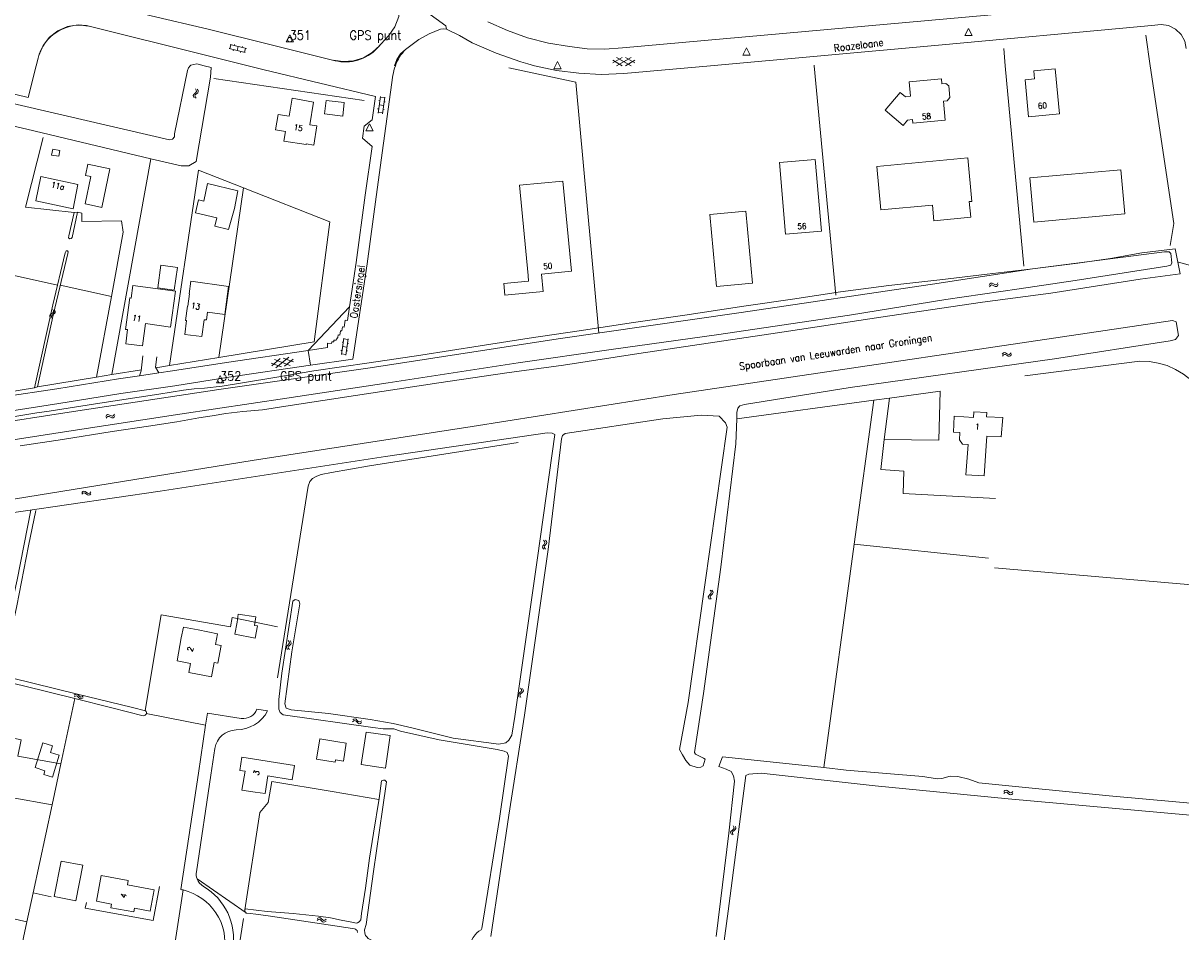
# Model space of a CAD drawing. Header units: metres. Extents: x 189705 to 199106, y 581686 to 588448.
# Tile 466 of 555: x 198593 to 198913, y 584760 to 585012. Entities that reach past the tile are written whole.
import ezdxf

# ---------------------------------------------------------------- set-up
doc = ezdxf.new("R2010")
doc.units = ezdxf.units.M
doc.layers.add('B-WA-OG-GBKN-G', color=7, linetype='Continuous', lineweight=18)
doc.styles.add('Style-STANDARD', font='STANDARD.shx')

msp = doc.modelspace()

# ---------------------------------------------------------------- linework, layer by layer
at = {"layer": 'B-WA-OG-GBKN-G'}
for p, q in [((198649.752, 585004.721), (198654.218, 585003.62)), ((198650.233, 585005.839), (198649.946, 585004.674)), ((198650.039, 585005.887), (198654.505, 585004.785)), ((198650.967, 585004.422), (198650.895, 585004.13)), ((198651.229, 585005.902), (198651.158, 585005.611)), ((198652.272, 585005.336), (198651.985, 585004.171)), ((198653.004, 585003.919), (198652.932, 585003.628)), ((198653.461, 585005.352), (198653.389, 585005.06)), ((198654.311, 585004.833), (198654.024, 585003.668)), ((198755.913, 585000.77), (198758.555, 585002.295)), ((198758.554, 584999.997), (198755.913, 585001.523)), ((198756.998, 584999.997), (198760.98, 585002.295)), ((198760.98, 584999.996), (198757, 585002.295)), ((198762.063, 585000.768), (198759.419, 585002.295)), ((198759.42, 584999.996), (198762.063, 585001.52)), ((198640.424, 584993.569), (198640.642, 584993.224)), ((198640.916, 584993.499), (198641.136, 584993.156)), ((198639.947, 584992.06), (198639.796, 584991.768)), ((198639.796, 584991.768), (198639.862, 584991.437)), ((198639.862, 584991.437), (198640.081, 584991.093)), ((198640.253, 584992.331), (198639.947, 584992.06)), ((198640.559, 584992.611), (198640.253, 584992.331)), ((198640.441, 584991.99), (198640.29, 584991.698)), ((198640.29, 584991.698), (198640.353, 584991.367)), ((198640.353, 584991.367), (198640.573, 584991.023)), ((198640.745, 584992.263), (198640.441, 584991.99)), ((198640.705, 584992.902), (198640.559, 584992.611)), ((198640.642, 584993.224), (198640.705, 584992.902)), ((198641.049, 584992.533), (198640.745, 584992.263)), ((198641.202, 584992.835), (198641.049, 584992.533)), ((198641.136, 584993.156), (198641.202, 584992.835)), ((198690.975, 584986.906), (198691.66, 584991.454)), ((198691.192, 584990.362), (198691.489, 584990.317)), ((198691.631, 584991.257), (198692.817, 584991.078)), ((198692.162, 584986.727), (198692.847, 584991.276)), ((198690.85, 584988.09), (198691.147, 584988.045)), ((198691.005, 584987.104), (198692.191, 584986.925)), ((198691.318, 584989.18), (198692.504, 584989.001)), ((198692.348, 584987.965), (198692.645, 584987.92)), ((198692.661, 584990.04), (198692.957, 584989.995)), ((198860.092, 584939.297), (198860.329, 584939.628)), ((198860.208, 584938.814), (198860.448, 584939.144)), ((198860.329, 584939.628), (198860.603, 584939.807)), ((198860.448, 584939.144), (198860.724, 584939.321)), ((198860.603, 584939.807), (198860.94, 584939.777)), ((198860.724, 584939.321), (198861.049, 584939.292)), ((198860.94, 584939.777), (198861.304, 584939.594)), ((198861.049, 584939.292), (198861.422, 584939.112)), ((198861.304, 584939.594), (198861.669, 584939.412)), ((198861.422, 584939.112), (198861.786, 584938.927)), ((198861.669, 584939.412), (198861.997, 584939.379)), ((198861.997, 584939.379), (198862.281, 584939.56)), ((198862.114, 584938.894), (198862.397, 584939.077)), ((198862.281, 584939.56), (198862.52, 584939.892)), ((198862.397, 584939.077), (198862.636, 584939.409)), ((198861.786, 584938.927), (198862.114, 584938.894)), ((198600.273, 584931.108), (198600.085, 584930.837)), ((198600.085, 584930.837), (198600.108, 584930.501)), ((198600.108, 584930.501), (198600.282, 584930.131)), ((198600.61, 584931.337), (198600.273, 584931.108)), ((198600.753, 584930.975), (198600.566, 584930.704)), ((198600.566, 584930.704), (198600.587, 584930.368)), ((198600.587, 584930.368), (198600.761, 584929.999)), ((198600.949, 584931.576), (198600.61, 584931.337)), ((198601.09, 584931.207), (198600.753, 584930.975)), ((198600.938, 584932.543), (198601.11, 584932.174)), ((198601.132, 584931.846), (198600.949, 584931.576)), ((198601.425, 584931.436), (198601.09, 584931.207)), ((198601.11, 584932.174), (198601.132, 584931.846)), ((198601.417, 584932.411), (198601.592, 584932.043)), ((198601.616, 584931.717), (198601.425, 584931.436)), ((198601.592, 584932.043), (198601.616, 584931.717)), ((198680.825, 584920.026), (198681.481, 584924.579)), ((198681.02, 584923.483), (198681.317, 584923.44)), ((198681.452, 584924.381), (198682.64, 584924.21)), ((198682.013, 584919.855), (198682.669, 584924.408)), ((198682.49, 584923.17), (198682.787, 584923.128)), ((198680.692, 584921.209), (198680.989, 584921.166)), ((198680.854, 584920.224), (198682.042, 584920.053)), ((198681.153, 584922.302), (198682.341, 584922.131)), ((198682.191, 584921.094), (198682.488, 584921.051)), ((198863.717, 584920.131), (198863.979, 584920.443)), ((198863.796, 584919.641), (198864.06, 584919.951)), ((198863.979, 584920.443), (198864.266, 584920.601)), ((198864.06, 584919.951), (198864.349, 584920.107)), ((198864.266, 584920.601), (198864.6, 584920.544)), ((198864.349, 584920.107), (198864.671, 584920.053)), ((198864.6, 584920.544), (198864.948, 584920.334)), ((198864.671, 584920.053), (198865.029, 584919.844)), ((198864.948, 584920.334), (198865.299, 584920.124)), ((198865.029, 584919.844), (198865.378, 584919.632)), ((198865.299, 584920.124), (198865.623, 584920.067)), ((198865.623, 584920.067), (198865.919, 584920.226)), ((198865.919, 584920.226), (198866.184, 584920.538)), ((198865.998, 584919.735), (198866.262, 584920.047)), ((198664.248, 584916.646), (198661.389, 584917.709)), ((198661.515, 584916.967), (198663.865, 584918.912)), ((198666.64, 584917.05), (198662.332, 584918.652)), ((198662.714, 584916.386), (198666.256, 584919.317)), ((198667.579, 584917.992), (198664.717, 584919.056)), ((198665.102, 584916.79), (198667.453, 584918.734)), ((198865.378, 584919.632), (198865.702, 584919.574)), ((198865.702, 584919.574), (198865.998, 584919.735)), ((198615.576, 584902.904), (198615.807, 584903.239)), ((198615.701, 584902.423), (198615.935, 584902.757)), ((198615.807, 584903.239), (198616.078, 584903.423)), ((198615.935, 584902.757), (198616.208, 584902.939)), ((198616.078, 584903.423), (198616.416, 584903.398)), ((198616.208, 584902.939), (198616.533, 584902.916)), ((198616.416, 584903.398), (198616.783, 584903.223)), ((198616.533, 584902.916), (198616.91, 584902.742)), ((198616.783, 584903.223), (198617.151, 584903.047)), ((198616.91, 584902.742), (198617.277, 584902.564)), ((198617.151, 584903.047), (198617.479, 584903.02)), ((198617.277, 584902.564), (198617.605, 584902.538)), ((198617.479, 584903.02), (198617.76, 584903.207)), ((198617.605, 584902.538), (198617.885, 584902.726)), ((198617.76, 584903.207), (198617.993, 584903.542)), ((198617.885, 584902.726), (198618.118, 584903.062)), ((198608.951, 584881.869), (198609.245, 584882.15)), ((198608.976, 584881.373), (198609.272, 584881.652)), ((198609.245, 584882.15), (198609.547, 584882.276)), ((198609.272, 584881.652), (198609.576, 584881.776)), ((198609.547, 584882.276), (198609.873, 584882.183)), ((198609.576, 584881.776), (198609.89, 584881.687)), ((198609.873, 584882.183), (198610.197, 584881.936)), ((198609.89, 584881.687), (198610.224, 584881.44)), ((198610.197, 584881.936), (198610.522, 584881.69)), ((198610.224, 584881.44), (198610.547, 584881.192)), ((198610.522, 584881.69), (198610.838, 584881.597)), ((198610.838, 584881.597), (198611.15, 584881.722)), ((198611.15, 584881.722), (198611.447, 584882.004)), ((198611.175, 584881.226), (198611.472, 584881.508)), ((198610.547, 584881.192), (198610.863, 584881.099)), ((198610.863, 584881.099), (198611.175, 584881.226)), ((198737.05, 584868.331), (198736.775, 584868.634)), ((198737.547, 584868.345), (198737.272, 584868.648)), ((198736.462, 584866.741), (198736.562, 584867.064)), ((198736.581, 584866.436), (198736.462, 584866.741)), ((198736.562, 584867.064), (198736.816, 584867.383)), ((198736.856, 584866.135), (198736.581, 584866.436)), ((198736.816, 584867.383), (198737.069, 584867.703)), ((198736.963, 584866.759), (198737.058, 584867.071)), ((198737.08, 584866.452), (198736.963, 584866.759)), ((198737.169, 584868.016), (198737.05, 584868.331)), ((198737.058, 584867.071), (198737.312, 584867.399)), ((198737.069, 584867.703), (198737.169, 584868.016)), ((198737.353, 584866.149), (198737.08, 584866.452)), ((198737.312, 584867.399), (198737.568, 584867.717)), ((198737.667, 584868.031), (198737.547, 584868.345)), ((198737.568, 584867.717), (198737.667, 584868.031)), ((198782.504, 584853.298), (198782.373, 584852.996)), ((198782.373, 584852.996), (198782.461, 584852.671)), ((198782.461, 584852.671), (198782.704, 584852.342)), ((198782.79, 584853.589), (198782.504, 584853.298)), ((198783.076, 584853.889), (198782.79, 584853.589)), ((198783.001, 584853.262), (198782.87, 584852.96)), ((198782.87, 584852.96), (198782.956, 584852.635)), ((198782.877, 584854.836), (198783.118, 584854.507)), ((198782.956, 584852.635), (198783.199, 584852.306)), ((198783.286, 584853.555), (198783.001, 584853.262)), ((198783.203, 584854.19), (198783.076, 584853.889)), ((198783.118, 584854.507), (198783.203, 584854.19)), ((198783.57, 584853.845), (198783.286, 584853.555)), ((198783.372, 584854.8), (198783.615, 584854.473)), ((198783.702, 584854.157), (198783.57, 584853.845)), ((198783.615, 584854.473), (198783.702, 584854.157)), ((198666.015, 584839.638), (198666.298, 584839.933)), ((198666.339, 584840.56), (198666.095, 584840.888)), ((198666.298, 584839.933), (198666.427, 584840.235)), ((198666.427, 584840.235), (198666.339, 584840.56)), ((198666.511, 584839.607), (198666.796, 584839.899)), ((198666.835, 584840.527), (198666.59, 584840.854)), ((198666.796, 584839.899), (198666.925, 584840.202)), ((198666.925, 584840.202), (198666.835, 584840.527)), ((198665.602, 584839.033), (198665.732, 584839.346)), ((198665.691, 584838.718), (198665.602, 584839.033)), ((198665.936, 584838.393), (198665.691, 584838.718)), ((198665.732, 584839.346), (198666.015, 584839.638)), ((198666.102, 584839.003), (198666.227, 584839.305)), ((198666.189, 584838.687), (198666.102, 584839.003)), ((198666.432, 584838.359), (198666.189, 584838.687)), ((198666.227, 584839.305), (198666.511, 584839.607)), ((198730.414, 584827.707), (198730.627, 584827.359)), ((198730.685, 584827.036), (198730.533, 584826.747)), ((198730.627, 584827.359), (198730.685, 584827.036)), ((198730.905, 584827.629), (198731.12, 584827.283)), ((198731.18, 584826.962), (198731.022, 584826.662)), ((198731.12, 584827.283), (198731.18, 584826.962)), ((198606.846, 584825.259), (198607.176, 584825.497)), ((198606.886, 584825.754), (198607.215, 584825.995)), ((198607.176, 584825.497), (198607.494, 584825.58)), ((198607.215, 584825.995), (198607.531, 584826.079)), ((198607.494, 584825.58), (198607.794, 584825.451)), ((198607.531, 584826.079), (198607.842, 584825.945)), ((198607.794, 584825.451), (198608.092, 584825.162)), ((198607.842, 584825.945), (198608.13, 584825.658)), ((198608.092, 584825.162), (198608.38, 584824.874)), ((198608.13, 584825.658), (198608.42, 584825.371)), ((198608.38, 584824.874), (198608.681, 584824.74)), ((198608.42, 584825.371), (198608.721, 584825.237)), ((198608.681, 584824.74), (198609.007, 584824.826)), ((198608.721, 584825.237), (198609.047, 584825.321)), ((198609.007, 584824.826), (198609.338, 584825.066)), ((198609.047, 584825.321), (198609.378, 584825.561)), ((198729.913, 584826.207), (198729.757, 584825.917)), ((198729.757, 584825.917), (198729.818, 584825.585)), ((198729.818, 584825.585), (198730.032, 584825.237)), ((198730.223, 584826.472), (198729.913, 584826.207)), ((198730.533, 584826.747), (198730.223, 584826.472)), ((198730.406, 584826.128), (198730.25, 584825.838)), ((198730.25, 584825.838), (198730.308, 584825.507)), ((198730.308, 584825.507), (198730.523, 584825.159)), ((198730.714, 584826.396), (198730.406, 584826.128)), ((198731.022, 584826.662), (198730.714, 584826.396)), ((198683.922, 584818.403), (198684.256, 584818.637)), ((198683.968, 584818.898), (198684.3, 584819.134)), ((198684.256, 584818.637), (198684.574, 584818.716)), ((198684.3, 584819.134), (198684.617, 584819.215)), ((198684.574, 584818.716), (198684.872, 584818.583)), ((198684.617, 584819.215), (198684.926, 584819.077)), ((198684.872, 584818.583), (198685.167, 584818.291)), ((198684.926, 584819.077), (198685.211, 584818.786)), ((198685.167, 584818.291), (198685.452, 584817.999)), ((198685.211, 584818.786), (198685.498, 584818.496)), ((198685.452, 584817.999), (198685.751, 584817.862)), ((198685.498, 584818.496), (198685.798, 584818.359)), ((198685.751, 584817.862), (198686.078, 584817.944)), ((198685.798, 584818.359), (198686.125, 584818.438)), ((198686.078, 584817.944), (198686.412, 584818.18)), ((198686.125, 584818.438), (198686.458, 584818.674)), ((198864.165, 584798.573), (198864.478, 584798.834)), ((198864.169, 584799.069), (198864.48, 584799.333)), ((198864.478, 584798.834), (198864.789, 584798.94)), ((198864.48, 584799.333), (198864.789, 584799.441)), ((198864.789, 584799.441), (198865.108, 584799.33)), ((198864.789, 584798.94), (198865.097, 584798.833)), ((198865.097, 584798.833), (198865.415, 584798.568)), ((198865.108, 584799.33), (198865.417, 584799.065)), ((198865.415, 584798.568), (198865.724, 584798.301)), ((198865.417, 584799.065), (198865.728, 584798.799)), ((198865.724, 584798.301), (198866.034, 584798.19)), ((198865.728, 584798.799), (198866.038, 584798.689)), ((198866.034, 584798.19), (198866.353, 584798.299)), ((198866.038, 584798.689), (198866.357, 584798.796)), ((198866.353, 584798.299), (198866.665, 584798.563)), ((198866.357, 584798.796), (198866.669, 584799.059)), ((198788.718, 584788.137), (198789.037, 584788.39)), ((198789.037, 584788.39), (198789.356, 584788.645)), ((198789.479, 584789.262), (198789.279, 584789.619)), ((198789.356, 584788.645), (198789.523, 584788.929)), ((198789.523, 584788.929), (198789.479, 584789.262)), ((198789.524, 584788.295), (198789.845, 584788.547)), ((198789.966, 584789.165), (198789.766, 584789.521)), ((198789.845, 584788.547), (198790.012, 584788.831)), ((198790.012, 584788.831), (198789.966, 584789.165)), ((198788.549, 584787.844), (198788.718, 584788.137)), ((198788.596, 584787.521), (198788.549, 584787.844)), ((198788.796, 584787.166), (198788.596, 584787.521)), ((198789.04, 584787.75), (198789.203, 584788.032)), ((198789.085, 584787.424), (198789.04, 584787.75)), ((198789.283, 584787.068), (198789.085, 584787.424)), ((198789.203, 584788.032), (198789.524, 584788.295)), ((198674.067, 584763.423), (198674.397, 584763.661)), ((198674.107, 584763.918), (198674.436, 584764.159)), ((198674.397, 584763.661), (198674.715, 584763.744)), ((198674.436, 584764.159), (198674.752, 584764.243)), ((198674.715, 584763.744), (198675.015, 584763.615)), ((198674.752, 584764.243), (198675.063, 584764.109)), ((198675.015, 584763.615), (198675.313, 584763.326)), ((198675.063, 584764.109), (198675.351, 584763.822)), ((198675.313, 584763.326), (198675.601, 584763.038)), ((198675.351, 584763.822), (198675.641, 584763.535)), ((198675.601, 584763.038), (198675.902, 584762.904)), ((198675.641, 584763.535), (198675.942, 584763.401)), ((198675.902, 584762.904), (198676.228, 584762.99)), ((198675.942, 584763.401), (198676.268, 584763.485)), ((198676.228, 584762.99), (198676.559, 584763.23)), ((198676.268, 584763.485), (198676.599, 584763.725))]:
    msp.add_line(p, q, dxfattribs=at)
at = {"layer": 'B-WA-OG-GBKN-G', "flags": 128}
for points in [[(198439.822, 585000), (198440.868, 585004.167), (198445.219, 585021.64), (198449.397, 585038.997), (198453.953, 585057.002), (198491.711, 585047.788), (198509.924, 585043.191), (198528.88, 585038.488), (198547.252, 585033.756), (198565.946, 585029.51), (198583.109, 585025.117), (198598.151, 585021.452), (198613.24, 585017.717), (198628.199, 585013.79), (198643.927, 585010.137), (198661.372, 585005.748), (198679.066, 585001.394)], [(198694.479, 585023.653), (198699.242, 585019.074), (198704.341, 585014.871), (198709.744, 585011.068)], [(198693.918, 585008.335), (198695.635, 585010.79), (198696.679, 585013.597), (198696.984, 585016.577), (198696.529, 585019.538), (198695.345, 585022.289)], [(198758.657, 585004.907), (198859.769, 585014.029), (198903.091, 585018.556)], [(198610.855, 585010.974), (198607.937, 585011.278), (198605.036, 585010.836), (198602.34, 585009.678), (198600.023, 585007.878), (198598.235, 585005.552), (198597.09, 585002.85)], [(198654.999, 585000), (198642.136, 585003.223), (198611.402, 585010.871)], [(198708.202, 585010.105), (198705.137, 585008.827), (198702.217, 585007.247)], [(198709.931, 585010.087), (198709.068, 585010.235), (198708.202, 585010.105)], [(198709.744, 585011.068), (198709.931, 585010.087)], [(198709.931, 585010.087), (198713.551, 585008.335)], [(198721.346, 585012.13), (198726.759, 585009.707), (198732.359, 585007.754), (198738.105, 585006.287), (198743.955, 585005.314)], [(198782.998, 585000), (198846.05, 585005.734), (198902.132, 585010.858)], [(198905.087, 585011.172), (198902.132, 585010.858)], [(198905.087, 585011.172), (198907.688, 585011.437)], [(198907.688, 585011.437), (198909.784, 585011.097), (198911.683, 585010.146), (198913.21, 585008.671), (198914.227, 585006.807), (198914.64, 585004.724)], [(198690.747, 585004.903), (198693.918, 585008.335)], [(198698.564, 585004.536), (198702.217, 585007.247)], [(198713.551, 585008.335), (198717.038, 585006.369)], [(198730.527, 585001.045), (198723.678, 585003.442), (198717.038, 585006.369)], [(198904.695, 585000), (198903.432, 585008.474)], [(198678.529, 585001.565), (198681.345, 585001.127), (198684.186, 585001.341), (198686.904, 585002.197), (198689.356, 585003.65), (198691.412, 585005.623)], [(198698.564, 585004.536), (198697.205, 585003.273), (198696.168, 585001.734), (198695.508, 585000)], [(198743.955, 585005.314), (198748.834, 585004.691), (198753.751, 585004.555), (198758.657, 585004.907)], [(198864.134, 585004.771), (198864.576, 585000)], [(198519.688, 585000), (198537.812, 584995.557), (198593.785, 584982.468), (198628.068, 584974.262), (198636.457, 584972.254), (198638.598, 584972.243), (198640.637, 584973.448), (198644.624, 584996.786), (198644.807, 584999.523), (198642.847, 585000)], [(198633.277, 584979.453), (198587.13, 584990.158), (198545.832, 585000)], [(198596.337, 585000), (198594.163, 584991.173), (198587.268, 584992.83), (198589.051, 585000)], [(198596.853, 585002.096), (198596.337, 585000)], [(198638.996, 585000), (198638.493, 584999.41), (198638.219, 584998.685)], [(198640.822, 585000.493), (198639.152, 585000.119), (198638.996, 585000)], [(198642.847, 585000), (198640.822, 585000.493)], [(198683.097, 584933.295), (198684.919, 584945.57), (198687.425, 584964.131), (198689.287, 584977.604), (198686.647, 584979.975), (198687.107, 584983.269), (198689.291, 584984.993), (198690.212, 584991.439), (198659.481, 584998.877), (198654.999, 585000)], [(198734.235, 585000), (198732.374, 585000.499), (198730.527, 585001.045)], [(198758.982, 584997.816), (198752.749, 584997.609), (198746.52, 584997.905), (198740.335, 584998.704), (198734.235, 585000)], [(198758.982, 584997.816), (198782.998, 585000)], [(198811.685, 585000), (198811.673, 585000.124)], [(198817.631, 584936.495), (198811.685, 585000)], [(198864.576, 585000), (198869.719, 584944.496)], [(198910.166, 584950.25), (198911.205, 584956.336), (198904.695, 585000)], [(198638.219, 584998.685), (198634.634, 584981.155)], [(198695.072, 584997.393), (198692.485, 584978.524), (198690.439, 584963.719), (198687.931, 584945.143), (198684.021, 584918.796), (198672.242, 584917.074)], [(198745.703, 584995.461), (198727.123, 584999.457)], [(198872.472, 584998.573), (198872.683, 584996.387), (198870.03, 584996.131), (198871.021, 584985.855), (198879.567, 584986.679), (198878.364, 584999.142), (198872.472, 584998.573)], [(198687.083, 584990.331), (198645.491, 584996.479)], [(198752.085, 584925.933), (198745.703, 584995.461)], [(198831.328, 584987.652), (198835.488, 584992.629), (198836.948, 584991.407), (198838.315, 584991.53), (198837.956, 584995.559), (198846.92, 584996.353), (198847.032, 584995.028), (198848.098, 584995.118), (198848.967, 584994.403), (198849.254, 584991.186), (198848.53, 584990.323), (198847.464, 584990.228), (198847.94, 584984.896), (198838.987, 584984.097), (198838.898, 584985.092), (198837.545, 584984.971), (198836.308, 584983.49), (198831.328, 584987.652)], [(198662.62, 584982.27), (198665.346, 584981.833), (198664.914, 584979.136), (198671.076, 584978.148), (198671.108, 584978.343), (198673.201, 584978.008), (198674.054, 584983.333), (198672.078, 584983.65), (198673.08, 584989.9), (198667.2, 584990.98), (198666.4, 584986), (198663.3, 584986.52), (198662.62, 584982.27)], [(198681.174, 584986.075), (198676.135, 584986.677), (198676.578, 584990.389), (198681.618, 584989.787), (198681.174, 584986.075)], [(198633.277, 584979.453), (198634.082, 584979.67), (198634.602, 584980.322), (198634.634, 584981.155)], [(198598.249, 584980.121), (198593.364, 584960.852), (198606.805, 584959.376)], [(198602.928, 584976.549), (198602.638, 584974.92), (198600.611, 584975.281), (198600.902, 584976.91), (198602.928, 584976.549)], [(198628.068, 584974.262), (198617.31, 584914.491)], [(198854.579, 584962.371), (198855.35, 584962.444), (198854.215, 584974.5), (198829.011, 584972.128), (198830.145, 584960.072), (198844.398, 584961.413)], [(198611.43, 584969.31), (198609.988, 584969.608), (198610.629, 584972.71), (198616.729, 584971.449), (198614.521, 584960.764), (198612.491, 584961.199)], [(198641.227, 584971.109), (198633.204, 584917.029)], [(198653.691, 584966.223), (198641.279, 584971.093), (198641.227, 584971.109)], [(198802.051, 584973.212), (198811.984, 584974.087), (198813.696, 584954.184), (198803.764, 584953.328), (198802.051, 584973.212)], [(198897.688, 584958.979), (198896.582, 584971.219), (198871.394, 584968.943), (198872.501, 584956.703), (198897.688, 584958.979)], [(198607.91, 584967.09), (198606.53, 584960.37), (198596.24, 584962.59), (198597.62, 584969.3), (198607.91, 584967.09)], [(198612.491, 584961.199), (198609.87, 584961.76), (198611.43, 584969.31)], [(198730.083, 584966.922), (198742.102, 584968.06), (198744.501, 584943.087)], [(198642.72, 584962.55), (198643.71, 584967.36), (198652.16, 584965.33), (198651.2, 584960.52)], [(198653.691, 584966.223), (198646.924, 584919.274)], [(198673.281, 584923.588), (198677.628, 584956.832), (198653.691, 584966.223)], [(198732.468, 584941.939), (198730.083, 584966.922)], [(198651.2, 584960.52), (198649.601, 584954.658), (198645.753, 584955.552), (198646.299, 584957.901), (198640.393, 584959.274), (198641.237, 584962.905), (198642.72, 584962.55)], [(198844.398, 584961.413), (198844.789, 584957.049), (198855.022, 584958.042), (198854.579, 584962.371)], [(198607.768, 584959.481), (198606.301, 584952.471), (198605.979, 584952.181), (198605.651, 584952.095), (198605.289, 584952.313), (198605.347, 584952.925), (198606.805, 584959.376), (198607.768, 584959.481)], [(198607.768, 584959.481), (198608.998, 584959.162), (198609.015, 584956.9), (198619.991, 584957.104), (198620.418, 584953.888), (198617.142, 584936.09)], [(198782.776, 584958.847), (198792.79, 584959.747), (198794.64, 584939.819), (198784.627, 584938.919), (198782.776, 584958.847)], [(198596.692, 584911.068), (198601.076, 584930.932), (198605.086, 584948.061), (198605.174, 584948.521), (198604.988, 584948.796), (198604.659, 584948.735), (198604.346, 584948.166), (198600.988, 584933.853), (198595.874, 584910.877), (198596.692, 584911.068)], [(198911.586, 584949.309), (198902.358, 584948.171), (198893.709, 584946.664), (198884.674, 584945.324), (198872.137, 584943.777), (198859.521, 584942.304), (198846.452, 584940.715), (198832.364, 584939.172), (198818.918, 584937.419), (198805.659, 584935.393), (198792.219, 584933.437), (198775.87, 584930.986), (198761.696, 584928.932), (198746.615, 584926.622)], [(198911.586, 584949.309), (198912.955, 584942.422)], [(198602.261, 584939.278), (198564.4, 584947.623), (198564.077, 584946.52)], [(198908.674, 584948.461), (198909.959, 584948.474), (198910.42, 584948.01), (198910.635, 584945.457), (198910.375, 584944.789), (198909.261, 584944.502), (198883.908, 584940.523), (198868.394, 584938.226), (198848.099, 584935.277), (198821.459, 584930.977), (198784.638, 584925.511), (198755.464, 584921.425), (198729.752, 584917.739), (198693.719, 584912.236), (198665.709, 584908.009), (198636.122, 584903.513), (198605.369, 584898.816), (198577.462, 584894.486)], [(198740.823, 584924.441), (198790.786, 584931.591), (198844.407, 584939.57), (198872.137, 584943.777), (198908.674, 584948.461)], [(198912.476, 584945.593), (198917.474, 584944.252)], [(198634.563, 584937.854), (198629.987, 584938.485), (198630.86, 584944.813), (198635.436, 584944.182), (198634.563, 584937.854)], [(198736.193, 584942.294), (198736.65, 584937.538), (198726.098, 584936.524), (198725.791, 584939.72), (198732.617, 584940.375), (198732.468, 584941.939)], [(198744.501, 584943.087), (198736.193, 584942.294)], [(198858.255, 584934.537), (198877.17, 584937.013), (198901.89, 584940.911), (198912.955, 584942.422)], [(198617.142, 584936.09), (198603.018, 584939.228)], [(198625.725, 584922.442), (198626.564, 584928.612), (198633.526, 584927.665), (198634.858, 584937.57), (198623.077, 584939.154), (198622.613, 584935.7), (198622.216, 584935.754), (198621.04, 584927.01), (198621.636, 584926.939), (198621.172, 584923.053), (198625.725, 584922.442)], [(198638.786, 584936.89), (198638.675, 584936.881), (198639.142, 584940.341), (198649.607, 584938.931), (198648.563, 584931.176), (198643.757, 584931.823)], [(198596.692, 584911.068), (198613.037, 584913.782), (198617.142, 584936.09)], [(198638.786, 584936.89), (198638.315, 584933.405), (198638.207, 584933.42), (198637.676, 584929.49), (198637.973, 584929.45), (198637.458, 584925.638), (198642.217, 584925.002), (198642.862, 584929.705), (198643.456, 584929.623), (198643.757, 584931.823)], [(198858.255, 584934.537), (198830.086, 584930.383), (198801.567, 584926.066), (198763.099, 584920.33), (198742.248, 584917.134), (198726.577, 584914.984), (198707.822, 584912.258), (198684.744, 584908.741), (198666.651, 584905.984), (198658.959, 584904.786), (198653.559, 584904.267), (198648.846, 584903.769), (198645.053, 584903.095), (198641.383, 584902.578), (198635.266, 584901.402), (198627.446, 584900.226), (198617.348, 584898.727), (198603.662, 584896.535), (198591.92, 584894.757)], [(198683.097, 584933.295), (198671.609, 584921.139)], [(198671.647, 584921.144), (198676.94, 584922.029), (198676.981, 584923.165), (198678.116, 584923.124), (198678.133, 584923.594), (198678.737, 584923.572), (198678.754, 584924.03), (198679.404, 584924.007), (198679.416, 584924.341), (198679.83, 584924.747), (198679.93, 584925.497), (198680.371, 584925.438), (198680.533, 584926.653), (198680.959, 584926.596), (198681.112, 584927.741), (198681.608, 584927.675), (198681.856, 584929.53), (198682.531, 584929.48), (198683.097, 584933.295)], [(198587.163, 584879.519), (198656.109, 584890.692), (198717.01, 584900.148), (198772.957, 584908.982), (198910.883, 584929.491), (198911.907, 584929.118), (198912.51, 584925.3), (198911.727, 584924.194), (198910.208, 584923.83), (198878.226, 584918.886), (198821.618, 584910.972), (198792.424, 584906.234), (198791.12, 584905.808), (198790.573, 584905.195), (198790.306, 584903.985), (198790.243, 584902.28)], [(198746.615, 584926.622), (198732.746, 584924.551), (198719.183, 584922.465), (198702.763, 584919.86), (198688.465, 584917.726), (198673.202, 584915.512), (198662.429, 584913.661), (198653.953, 584912.313), (198647.78, 584911.313), (198642.89, 584910.785), (198640.101, 584910.523), (198637.086, 584910.203), (198630.308, 584909.058), (198613.91, 584906.555), (198599.893, 584904.353), (198596.473, 584903.945), (198586.533, 584902.273)], [(198556.552, 584896.545), (198606.677, 584904.259), (198646.926, 584910.331), (198688.802, 584916.4), (198740.823, 584924.441)], [(198646.924, 584919.274), (198673.281, 584923.588)], [(198671.609, 584921.139), (198649.044, 584917.84), (198634.071, 584915.504), (198630.326, 584914.956)], [(198671.647, 584921.144), (198671.609, 584921.139)], [(198671.647, 584921.144), (198672.242, 584917.074)], [(198672.242, 584917.074), (198649.648, 584913.771), (198634.675, 584911.435), (198619.765, 584909.253), (198602.62, 584906.48), (198587.809, 584904.235), (198572.834, 584901.789), (198557.405, 584899.214), (198542.922, 584896.883), (198528.018, 584894.411), (198513.265, 584892.15), (198486.271, 584888.153)], [(198625.871, 584919.653), (198625.41, 584915.521), (198624.923, 584914.165)], [(198630.326, 584914.956), (198629.346, 584916.529), (198629.767, 584919.415)], [(198629.42, 584916.41), (198633.204, 584917.029)], [(198633.204, 584917.029), (198646.924, 584919.274)], [(198869.948, 584914.116), (198901.854, 584918.263), (198904.478, 584918.132), (198906.931, 584917.684), (198909.359, 584917.044), (198911.718, 584915.932), (198913.87, 584914.659), (198915.903, 584913.078), (198917.599, 584911.408), (198918.667, 584908.805), (198919.198, 584906.435), (198926.564, 584869.733), (198928.657, 584869.727), (198932.72, 584843.415), (198937.001, 584815.979), (198937.22, 584801.266)], [(198624.923, 584914.165), (198619.161, 584913.322), (198602.015, 584910.549), (198587.204, 584908.304), (198572.229, 584905.858), (198556.801, 584903.283), (198542.318, 584900.952), (198527.414, 584898.48), (198512.661, 584896.219), (198485.669, 584892.222)], [(198613.037, 584913.782), (198617.31, 584914.491)], [(198617.31, 584914.491), (198625.446, 584915.842)], [(198630.326, 584914.956), (198624.923, 584914.165)], [(198559.396, 584909.853), (198559.974, 584905.439), (198579.314, 584908.183), (198595.874, 584910.877)], [(198790.243, 584902.28), (198828.204, 584907.408)], [(198828.204, 584907.408), (198822.763, 584867.591), (198859.908, 584863.645)], [(198828.204, 584907.408), (198832.489, 584907.986)], [(198832.489, 584907.986), (198831.087, 584896.489), (198846.185, 584896.342), (198846.53, 584909.883)], [(198832.489, 584907.986), (198846.53, 584909.883)], [(198852.006, 584898.469), (198850.21, 584898.58), (198850.46, 584902.97), (198855.78, 584902.66), (198855.87, 584904.23), (198859.45, 584904.02), (198859.38, 584902.84), (198863.87, 584902.58), (198863.47, 584897.25), (198859.484, 584897.5)], [(198790.243, 584902.28), (198789.984, 584895.32), (198785.863, 584861.176), (198781.06, 584826.269), (198778.546, 584809.855), (198778.817, 584809.399), (198781.018, 584808.281), (198781.546, 584808.006), (198780.975, 584806.24), (198780.3, 584805.86), (198779.297, 584805.736), (198777.241, 584806.416), (198776.134, 584807.713), (198775.21, 584809.265), (198774.395, 584810.743), (198776.776, 584823.688), (198781.343, 584855.632), (198787.575, 584899.905), (198787.152, 584901.187), (198785.35, 584903), (198780.354, 584903.293), (198769.794, 584902.278), (198742.73, 584898.223), (198741.992, 584897.665), (198741.782, 584896.693), (198738.027, 584866.044), (198731.451, 584820.252), (198727.175, 584792.553), (198722.209, 584758.94)], [(198719.729, 584761.147), (198724.6, 584791.614), (198727.109, 584808.903), (198726.712, 584809.853), (198725.849, 584810.256), (198723.892, 584810.704), (198707.892, 584813.41), (198697.22, 584815.783), (198695.305, 584816.442), (198692.335, 584816.473), (198689.535, 584816.84), (198664.72, 584820.314), (198663.828, 584820.965), (198663.491, 584821.922), (198663.531, 584824.543), (198664.326, 584831.85), (198667.412, 584851.762), (198668.062, 584852.223), (198669.078, 584851.942), (198669.353, 584851.047), (198667.12, 584837.762), (198665.161, 584823.335), (198665.559, 584822.131), (198666.883, 584821.726), (198677.211, 584820.675), (198688.802, 584819.033), (198695.182, 584817.933), (198700.329, 584816.714), (198711.761, 584813.87), (198724.379, 584812.232), (198726.304, 584812.6), (198727.13, 584813.272), (198728.009, 584814.693), (198728.85, 584819.861), (198735.085, 584863.789), (198739.92, 584897.932), (198739.165, 584898.327), (198737.745, 584898.422), (198693.054, 584891.854), (198630.611, 584882.276), (198580.004, 584874.843)], [(198854.3, 584895.13), (198852.712, 584895.217), (198851.859, 584896.402), (198852.006, 584898.469)], [(198859.484, 584897.5), (198859.29, 584894.78)], [(198729.768, 584895.687), (198688.585, 584889.204), (198678.116, 584887.363), (198675.208, 584886.868), (198674.002, 584886.4), (198672.851, 584885.78), (198672.039, 584884.891), (198671.644, 584883.659), (198663.148, 584830.572)], [(198831.087, 584896.489), (198830.082, 584888.255), (198836.504, 584887.737), (198836.333, 584881.604), (198861.87, 584880.184)], [(198859.29, 584894.78), (198858.7, 584886.5), (198853.63, 584886.75), (198854.3, 584895.13)], [(198594.816, 584876.994), (198591.076, 584857.714), (198589.576, 584850.957), (198586.343, 584835.046), (198585.426, 584830.035), (198585.441, 584829.553), (198585.706, 584829.179), (198586.165, 584829.142), (198586.413, 584829.353), (198586.729, 584829.82), (198587.14, 584832.223), (198591.013, 584850.517), (198594.251, 584867.115), (198596.219, 584876.912)], [(198822.763, 584867.591), (198814.307, 584805.707)], [(198861.55, 584861.045), (198930.166, 584855.061)], [(198626.52, 584821.478), (198630.9, 584847.957), (198650.089, 584844.696), (198650.597, 584847.253), (198663.105, 584844.681)], [(198651.94, 584845.98), (198652.287, 584848.169), (198657.117, 584847.403), (198656.747, 584845.071)], [(198641.18, 584843.81), (198646.51, 584842.77), (198645.93, 584839.81), (198647.53, 584839.5), (198646.62, 584834.66), (198645.63, 584834.85), (198644.87, 584830.84), (198638.57, 584832.04), (198639.04, 584834.55), (198635.34, 584835.25), (198636.5, 584841.67)], [(198636.5, 584841.67), (198637.072, 584844.61), (198641.18, 584843.81)], [(198656.747, 584845.071), (198657.6, 584844.91), (198656.95, 584841.53), (198651.35, 584842.61), (198651.94, 584845.98)], [(198607.013, 584824.838), (198617.258, 584822.274), (198625.917, 584820.069), (198626.522, 584820.24), (198626.768, 584820.501), (198626.86, 584820.835), (198626.853, 584821.063), (198626.772, 584821.213), (198626.587, 584821.462), (198622.977, 584822.319), (198607.405, 584826.172), (198589.76, 584830.496), (198589.378, 584830.51), (198589.053, 584830.323), (198588.988, 584829.965), (198589.075, 584829.586), (198589.291, 584829.186), (198592.85, 584828.327), (198607.013, 584824.838)], [(198603.185, 584806.723), (198607.005, 584824.84)], [(198626.812, 584820.66), (198643.225, 584817.438)], [(198643.225, 584817.438), (198643.72, 584820.737), (198653.101, 584819.327)], [(198657.439, 584821.875), (198660.4, 584821.387)], [(198636.401, 584771.958), (198641.226, 584804.132), (198643.225, 584817.438)], [(198579.799, 584811.768), (198580.565, 584815.855), (198592.154, 584813.433), (198591.274, 584808.881), (198603.185, 584806.723)], [(198692.993, 584805.577), (198686.318, 584806.549), (198687.628, 584815.537), (198694.303, 584814.564), (198692.993, 584805.577)], [(198598.189, 584812.583), (198600.829, 584811.78), (198600.281, 584809.902), (198602.706, 584809.178), (198600.868, 584803.093), (198598.423, 584803.836), (198598.697, 584804.795), (198596.077, 584805.695), (198598.189, 584812.583)], [(198645.8, 584811.019), (198644.687, 584803.613), (198640.678, 584776.88)], [(198679.165, 584807.844), (198679.06, 584807.22), (198673.9, 584808.05), (198674.88, 584813.64), (198679.86, 584812.83)], [(198679.86, 584812.83), (198682.107, 584812.443), (198681.403, 584807.493), (198679.165, 584807.844)], [(198667.156, 584802.336), (198660.44, 584803.41), (198659.67, 584798.57), (198656.92, 584798.9), (198653.29, 584799.46), (198654.15, 584804.7), (198652.66, 584804.94), (198653.26, 584808.59), (198667.81, 584806.318)], [(198921.019, 584795.371), (198893.305, 584797.927), (198857.275, 584801.512), (198854.487, 584802.524), (198851.427, 584803.266), (198849.286, 584803.3), (198847.035, 584802.738), (198845.707, 584802.607), (198841.78, 584803.243), (198820.486, 584805.046), (198814.307, 584805.707), (198790.687, 584808.232), (198786.307, 584808.721), (198785.276, 584806.016)], [(198603.185, 584806.723), (198602.055, 584801.469)], [(198667.81, 584806.318), (198667.156, 584802.336)], [(198785.276, 584806.016), (198787.339, 584805.308), (198788.721, 584804.641), (198789.379, 584803.415), (198789.635, 584801.95), (198788.024, 584787.553), (198784.547, 584759.003)], [(198602.055, 584801.469), (198600.76, 584795.442)], [(198654.109, 584766.381), (198658.194, 584793.278), (198660.501, 584796.017), (198661.596, 584801.872), (198678.303, 584799.08)], [(198680.723, 584763.499), (198683.69, 584762.902), (198684.891, 584762.684), (198685.27, 584762.772), (198685.746, 584763.015), (198686.161, 584763.561), (198686.387, 584765.373), (198687.447, 584772.371), (198688.597, 584780.643), (198689.736, 584787.542), (198691.252, 584797.173), (198691.894, 584802.023)], [(198693.278, 584801.809), (198692.207, 584794.151), (198689.698, 584776.99), (198687.7, 584762.26), (198687.236, 584760.797), (198687.263, 584759.908)], [(198691.894, 584802.023), (198692.466, 584802.209), (198692.824, 584802.209), (198693.278, 584801.809)], [(198784.393, 584740.011), (198787.852, 584765.959), (198792.803, 584803.537), (198793.617, 584803.904), (198797.042, 584804.213), (198828.515, 584800.711), (198865.407, 584797.093), (198922.932, 584791.923)], [(198678.303, 584799.08), (198691.212, 584796.923)], [(198589.384, 584797.431), (198600.76, 584795.442)], [(198600.76, 584795.442), (198595.519, 584771.068)], [(198609.21, 584778.68), (198607.3, 584768.84), (198601.34, 584769.99), (198603.24, 584779.83), (198609.21, 584778.68)], [(198623.39, 584765.75), (198623.579, 584766.774), (198627.931, 584765.972), (198629.015, 584771.855), (198621.572, 584773.226), (198621.799, 584774.458), (198614.346, 584775.831), (198613.031, 584768.696), (198617.225, 584767.924), (198617.04, 584766.92)], [(198550.548, 584773.22), (198573.013, 584767.754), (198593.783, 584762.994)], [(198609.911, 584766.832), (198628.741, 584763.357), (198630.505, 584772.776)], [(198640.884, 584774.895), (198654.428, 584765.504)], [(198595.519, 584771.068), (198593.783, 584762.994)], [(198595.519, 584771.068), (198600.503, 584769.98)], [(198643.998, 584729.18), (198630.88, 584731.665), (198636.985, 584771.835)], [(198610.236, 584768.408), (198609.911, 584766.832)], [(198623.39, 584765.75), (198617.04, 584766.92)], [(198685.251, 584760.025), (198685.158, 584760.582), (198684.948, 584760.804), (198684.714, 584760.975), (198684.406, 584761.068), (198683.921, 584761.155), (198677.179, 584762.172), (198660.554, 584764.697), (198657.107, 584765.177), (198655.527, 584765.333), (198654.481, 584765.454), (198654.167, 584765.75), (198654.054, 584766.128), (198654.165, 584766.64), (198660.288, 584765.909), (198667.424, 584765.31), (198674.463, 584764.556), (198677.756, 584764.096), (198680.723, 584763.499)], [(198593.783, 584762.994), (198589.788, 584744.416)], [(198648.372, 584729.816), (198653.763, 584763.958)], [(198687.263, 584759.908), (198687.51, 584759.28), (198687.854, 584758.833), (198688.198, 584758.411), (198688.74, 584758.122), (198689.795, 584757.696), (198694.26, 584757.144), (198707.304, 584755.376), (198714.273, 584754.417), (198715.209, 584754.547), (198715.647, 584755.221), (198715.884, 584755.787), (198716.243, 584756.535), (198716.552, 584757.231), (198716.885, 584758.004), (198717.321, 584758.704), (198717.833, 584759.431), (198718.301, 584759.953), (198718.896, 584760.454), (198719.47, 584760.802), (198719.729, 584761.147)]]:
    msp.add_lwpolyline(points, dxfattribs=at)
for points in [[(198854.363, 585010.345), (198855.363, 585008.345), (198853.363, 585008.345), (198854.363, 585010.345)], [(198666.53, 585008.585), (198667.53, 585006.585), (198665.53, 585006.585), (198666.53, 585008.585)], [(198792.946, 585004.919), (198793.946, 585002.919), (198791.946, 585002.919), (198792.946, 585004.919)], [(198740.622, 585001.166), (198741.622, 584999.166), (198739.622, 584999.166), (198740.622, 585001.166)], [(198688.569, 584983.938), (198689.569, 584981.938), (198687.569, 584981.938), (198688.569, 584983.938)], [(198647.26, 584914.255), (198648.26, 584912.255), (198646.26, 584912.255), (198647.26, 584914.255)]]:
    msp.add_lwpolyline(points, close=True, dxfattribs=at)
at = {"layer": 'B-WA-OG-GBKN-G'}
for centre in [(198666.53, 585007.21), (198647.26, 584912.88)]:
    msp.add_circle(centre, 0.625, dxfattribs=at)
for centre, radius, start, end in [((198608.504, 584999.227), 11.999, 76.02469, 166.16655), ((198681.932, 585013.049), 12.002, 256.18275, 317.25804), ((198708.238, 584995.38), 13.32, 136.57519, 159.70516), ((198708.318, 584995.364), 13.4, 159.7592, 171.29091), ((198651.595, 584826.126), 10, 270.49487, 331.70863), ((198653.694, 584823.283), 4.001, 261.46942, 339.38776), ((198651.734, 584810.127), 6.001, 90.50429, 171.44824), ((198644.626, 584776.286), 3.992, 171.44967, 200.40004), ((198644.633, 584776.285), 3.999, 200.34502, 239.63718), ((198634.055, 584758.226), 16.93, 351.1541, 59.64124), ((198634.014, 584759.177), 13.002, 76.79126, 79.42154), ((198633.591, 584757.223), 15.001, 350.25336, 76.92301)]:
    msp.add_arc(centre, radius, start, end, dxfattribs=at)

# ---------------------------------------------------------------- texts
at = {"layer": 'B-WA-OG-GBKN-G', "style": 'Style-STANDARD'}
for s, p in [('351      GPS punt', (198666.53, 585007.21)), ('352      GPS punt', (198647.26, 584912.88))]:
    msp.add_text(s, height=2.5, dxfattribs=at).set_placement(p)
for s, height, rotation, p in [('Roazeloane', 2, 7.12502, (198817.256, 585003.841)), ('60', 1.6, 5.51098, (198873.677, 584988.038)), ('58', 1.6, 5.7391, (198841.581, 584985.076)), ('15', 1.6, 348.99334, (198667.507, 584982.307)), ('11a', 1.6, 347.82525, (198600.364, 584966.324)), ('56', 1.6, 1.94925, (198807.057, 584954.737)), ('Oastersingel', 2, 81.54574, (198685.152, 584929.968)), ('50', 1.6, 4.93499, (198736.768, 584943.638)), ('13', 1.6, 348.99334, (198639.098, 584932.891)), ('11', 1.6, 348.99334, (198622.802, 584929.547)), ('Spoorbaan van Leeuwarden naar Groningen', 2, 8.62423, (198791.099, 584915.744)), ('1', 1.6, 354.14691, (198856.162, 584899.338)), ('2', 1.6, 71.22088, (198639.548, 584837.641)), ('3', 1.6, 71.22088, (198657.863, 584803.438)), ('4', 1.6, 71.22088, (198621.11, 584769.432))]:
    msp.add_text(s, height=height, rotation=rotation, dxfattribs=at).set_placement(p)

doc.saveas('drawing.dxf')
